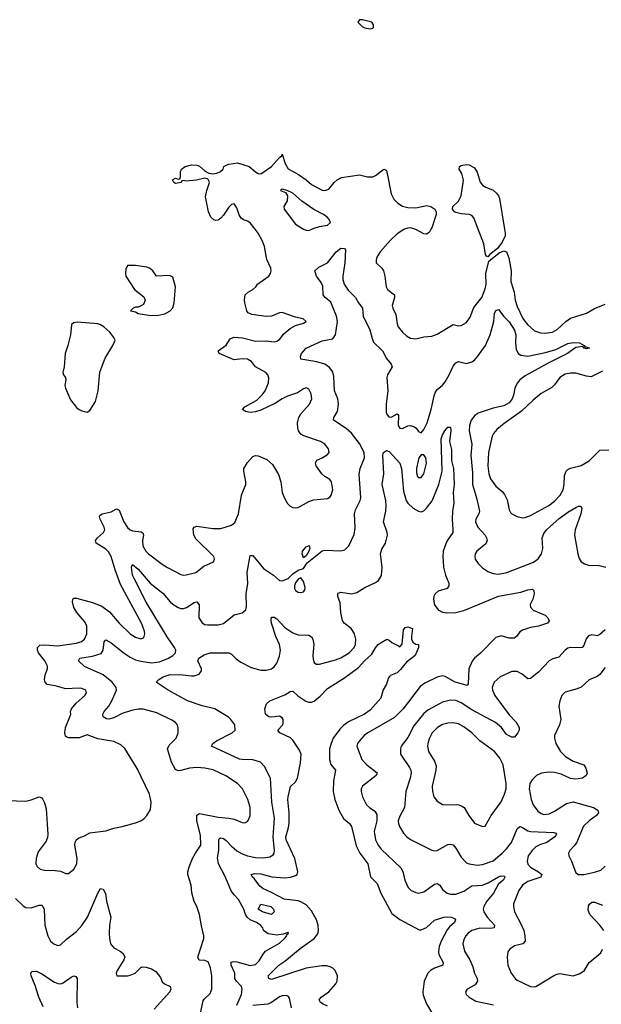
# Model space of a CAD drawing. Header units: inches. Extents: x 2001573 to 2220545, y 644482 to 846830.
# Tile 339 of 656: x 2061204 to 2065560, y 764197 to 771569. Entities that reach past the tile are written whole.
import ezdxf

# ---------------------------------------------------------------- set-up
doc = ezdxf.new("R2010")
doc.units = ezdxf.units.IN
doc.header["$MEASUREMENT"] = 0
doc.layers.add('C0766', color=7, linetype='Continuous')
doc.layers.add('C0767', color=7, linetype='Continuous')

msp = doc.modelspace()

# ---------------------------------------------------------------- linework, layer by layer
at = {"layer": 'C0766', "color": 5}
for points, elevation in [([(2061110, 765723.7), (2061250, 765719.5), (2061290, 765728.7), (2061350, 765750.4), (2061370, 765742), (2061374.9, 765734.9), (2061390, 765706.8), (2061401.6, 765661.6), (2061414.9, 765470), (2061412.9, 765447.1), (2061401.2, 765418.8), (2061342.3, 765337.7), (2061326, 765290), (2061324.7, 765250), (2061334.8, 765230), (2061358, 765210), (2061390, 765200.5), (2061470, 765200.4), (2061510, 765193), (2061550, 765177.3), (2061570, 765177.3), (2061609.3, 765210), (2061630.9, 765249.1), (2061633.5, 765290), (2061617.4, 765390), (2061619.6, 765410), (2061630, 765430.6), (2061650, 765444.9), (2061690, 765459.1), (2061730, 765482), (2061850, 765496.3), (2061910, 765516.3), (2061970, 765528), (2062070, 765556.3), (2062110, 765570.7), (2062134.2, 765585.8), (2062157.2, 765610), (2062183.2, 765656.8), (2062189.3, 765710), (2062176, 765770), (2062083.3, 765963.3), (2061990, 766112.7), (2061960.1, 766140.1), (2061910, 766164.5), (2061790, 766184.5), (2061710, 766214), (2061650, 766192.4), (2061570, 766193.7), (2061556.9, 766196.9), (2061545.8, 766205.8), (2061542, 766230), (2061547.8, 766270), (2061580.5, 766350), (2061585.6, 766370), (2061584.2, 766390), (2061592.8, 766410), (2061627, 766453), (2061692.6, 766510), (2061702.9, 766530), (2061699.5, 766550), (2061670, 766563), (2061645.4, 766565.4), (2061550, 766558.7), (2061470, 766582.5), (2061410, 766592.8), (2061394, 766610), (2061388.6, 766630), (2061394.7, 766665.3), (2061410.9, 766710), (2061410.9, 766730), (2061391.7, 766770), (2061345.6, 766830), (2061337.3, 766850), (2061336.3, 766870), (2061354.8, 766885.2), (2061391.8, 766888.2), (2061490, 766880.6), (2061630, 766901.4), (2061665.4, 766914.6), (2061690, 766932.2), (2061706.8, 766970), (2061705.7, 767030), (2061690, 767062.3), (2061630.7, 767130), (2061608.8, 767168.8), (2061600.3, 767210), (2061602.4, 767230), (2061610, 767237.6), (2061630, 767238.6), (2061750, 767206.3), (2061818.1, 767178.1), (2061875.3, 767135.3), (2061947.9, 767050), (2062030, 766970.3), (2062070, 766947.2), (2062110, 766934.9), (2062130, 766940.7), (2062137, 766950), (2062140.5, 766970), (2062137.4, 766990), (2062116.4, 767050), (2061959.4, 767339.4), (2061919.9, 767450), (2061890, 767551.1), (2061870, 767585.7), (2061850, 767605.1), (2061775.6, 767650), (2061771.2, 767670), (2061786, 767690), (2061830.5, 767729.5), (2061840.3, 767750), (2061836.8, 767770), (2061806.4, 767830), (2061800.5, 767850), (2061803.1, 767856.9), (2061822, 767870), (2061890, 767884.9), (2061930, 767907.2), (2061950, 767897.1), (2061984.6, 767810), (2062010, 767768.4), (2062030, 767749.4), (2062050, 767742.2), (2062114.4, 767734.4), (2062127, 767727), (2062132, 767710), (2062122.8, 767670), (2062124.9, 767630), (2062149.1, 767590), (2062167.7, 767570), (2062270, 767492.2), (2062310, 767467), (2062410, 767415.3), (2062430, 767410.3), (2062450, 767411.8), (2062524, 767430), (2062583.3, 767476.7), (2062655.3, 767510), (2062664, 767530), (2062659, 767550), (2062522, 767682), (2062506.9, 767710), (2062503.8, 767756.2), (2062511.4, 767768.6), (2062530, 767778.4), (2062650, 767758.5), (2062710, 767760.7), (2062790, 767784), (2062814.4, 767805.6), (2062842.7, 767870), (2062865.4, 768010), (2062896.3, 768090), (2062898.7, 768110), (2062881.6, 768190), (2062882.9, 768210), (2062910, 768254.8), (2062950, 768299.1), (2062970, 768307.3), (2062990, 768304.9), (2063055.1, 768275.1), (2063097.7, 768237.7), (2063143.4, 768163.4), (2063160.4, 768110), (2063168.9, 768030), (2063190, 767982.8), (2063210, 767948), (2063230, 767928), (2063250, 767918), (2063270, 767913.4), (2063290, 767918), (2063370, 767963.1), (2063404.8, 767975.2), (2063510, 767984.4), (2063530, 767998), (2063537.4, 768010), (2063548, 768050), (2063539.5, 768110), (2063526.2, 768126.2), (2063488.5, 768148.5), (2063466.6, 768170), (2063425.2, 768230), (2063419, 768250), (2063429.5, 768270.5), (2063470, 768287.7), (2063510, 768314.8), (2063520.9, 768330), (2063517.2, 768357.2), (2063489.3, 768390), (2063458, 768410), (2063332.9, 768452.9), (2063310, 768465.1), (2063291.2, 768490), (2063286, 768510), (2063285.1, 768550), (2063293.7, 768590), (2063310, 768618.4), (2063373.3, 768690), (2063391.6, 768730), (2063387.7, 768767.7), (2063370, 768804), (2063350, 768812.3), (2063330, 768804.5), (2063284.8, 768775.2), (2063210, 768750.7), (2063170, 768731.5), (2063120.8, 768699.2), (2063010, 768645), (2062970, 768632.3), (2062930, 768627.7), (2062895.3, 768635.3), (2062873.2, 768650), (2062889.2, 768670), (2062979, 768721), (2063020.6, 768759.4), (2063042.4, 768790), (2063066.3, 768850), (2063069, 768889), (2063062, 768910), (2063046.7, 768926.7), (2062969.8, 768969.8), (2062939.6, 769010), (2062910, 769028.2), (2062870, 769030.9), (2062810, 769023.5), (2062699, 769070), (2062689.2, 769090), (2062750, 769133.4), (2062781, 769179), (2062808.5, 769191.5), (2062873.1, 769186.9), (2062970, 769161.6), (2063050, 769165.8), (2063110, 769158.3), (2063130, 769161.1), (2063150, 769175.8), (2063183.4, 769216.6), (2063230, 769257.3), (2063270, 769278.9), (2063330, 769297.3), (2063349, 769310), (2063328, 769330), (2063270, 769342.6), (2063170, 769376.1), (2063150, 769374.4), (2063090, 769350.4), (2063050, 769346.9), (2062943, 769363), (2062915.4, 769375.4), (2062903.8, 769390), (2062891.1, 769448.9), (2062888.8, 769471.2), (2062893.1, 769510), (2062915.4, 769530), (2062951.2, 769550), (2062972.4, 769570), (2062984.2, 769590), (2063068.7, 769650), (2063081.5, 769670), (2063087.4, 769690), (2063085.1, 769710), (2063055, 769775), (2063037, 769870), (2063021.9, 769910), (2062990.3, 769970.3), (2062967.4, 770000)], 380), ([(2063330.7, 770000), (2063350, 769993.8), (2063370, 769991.5), (2063391.3, 770000)], 380), ([(2064085.8, 770000), (2064081.5, 769998.5), (2064030, 769965.3), (2063981, 769919), (2063903.6, 769830), (2063878.4, 769790), (2063873, 769770), (2063874, 769750), (2063915.5, 769710), (2063928.9, 769688.9), (2063938.9, 769650), (2063948.2, 769568.2), (2063959.5, 769550), (2064010.4, 769510), (2064011.8, 769490), (2063994.3, 769430), (2063998, 769410), (2064022.2, 769362.2), (2064031.3, 769291.3), (2064038.9, 769270), (2064070, 769228.5), (2064101.3, 769201.3), (2064130, 769184), (2064170, 769180.8), (2064230, 769194.9), (2064290, 769199.5), (2064330, 769214.9), (2064450, 769287.3), (2064490, 769277.1), (2064510, 769279.5), (2064550, 769301.3), (2064577.4, 769342.6), (2064606.1, 769413.9), (2064664.4, 769490), (2064690, 769554.8), (2064696.8, 769590), (2064695.1, 769670), (2064718, 769762), (2064795.9, 769824.1), (2064830, 769838.8), (2064850.6, 769830.6), (2064866.7, 769786.7), (2064885.8, 769690), (2064883.1, 769610), (2064907.5, 769530), (2064914.2, 769470), (2064930, 769420.9), (2064972.4, 769332.4), (2065007.3, 769287.3), (2065059.7, 769239.7), (2065103.8, 769223.8), (2065137.7, 769222.3), (2065195.1, 769230), (2065230, 769249.1), (2065295.4, 769310), (2065330, 769333.4), (2065450, 769373), (2065510, 769406), (2065590, 769439.5)], 380), ([(2064284.3, 770000), (2064270, 769975.6), (2064250, 769964), (2064230, 769964.8), (2064170, 769997.7), (2064162.5, 770000)], 380), ([(2064836.1, 770000), (2064841.2, 769970), (2064839.6, 769950), (2064816.6, 769903.4), (2064782.8, 769857.2), (2064724, 769810), (2064710, 769793.2), (2064699, 769799), (2064691.7, 769811.7), (2064680.7, 769890), (2064638.6, 770000)], 380), ([(2062559.1, 764130), (2062577.3, 764222.8), (2062584.7, 764235.3), (2062630, 764278), (2062643.5, 764310), (2062643.1, 764410), (2062634, 764470), (2062614.3, 764514.3), (2062590, 764524.5), (2062547.5, 764527.5), (2062539, 764550), (2062582, 764690), (2062584, 764710), (2062564.5, 764784.5), (2062549.4, 764870), (2062529.5, 764929.5), (2062510, 764968), (2062493.2, 765033.2), (2062489, 765090), (2062464, 765170), (2062464, 765190), (2062472.9, 765227.1), (2062497.2, 765290), (2062519.3, 765330), (2062561.6, 765390), (2062556.9, 765463.1), (2062529.9, 765570.1), (2062530, 765613.1), (2062550, 765624.7), (2062690, 765598.7), (2062770.9, 765590.9), (2062810, 765582.4), (2062870, 765557.6), (2062890, 765555.5), (2062912.6, 765567.4), (2062930.9, 765609.1), (2062929.8, 765670), (2062912, 765730), (2062872.4, 765810), (2062836.3, 765850), (2062748.5, 765908.5), (2062651.7, 765951.7), (2062590, 765966.5), (2062530, 765969.1), (2062475.1, 765964.9), (2062410, 765947), (2062390, 765945.7), (2062370, 765954.5), (2062340.6, 766010), (2062310.6, 766110), (2062322.2, 766137.8), (2062375.6, 766190), (2062391.5, 766230), (2062391.6, 766270), (2062385.6, 766290), (2062367, 766310), (2062344.1, 766324.1), (2062230, 766380.3), (2062128.1, 766408.1), (2062090, 766407.7), (2062042.2, 766397.8), (2061970, 766373.4), (2061910, 766342.7), (2061872, 766332), (2061854.8, 766334.8), (2061829.5, 766350), (2061826, 766370), (2061837.3, 766390), (2061870.9, 766429.1), (2061894.5, 766470), (2061928.4, 766550), (2061926, 766570), (2061895.2, 766610), (2061830, 766663.8), (2061690, 766726.6), (2061643.6, 766770), (2061655.1, 766790), (2061750, 766803.7), (2061815, 766825), (2061829.8, 766850), (2061836.4, 766910), (2061850, 766927), (2061890, 766904.7), (2061985.5, 766825.5), (2062030, 766795.5), (2062070, 766776.4), (2062110, 766765.6), (2062190, 766753.9), (2062250, 766760.3), (2062318.4, 766790), (2062351.9, 766810), (2062371.8, 766830), (2062373.2, 766850), (2062362.8, 766870), (2062309, 766949), (2062150, 767209), (2062058.6, 767390), (2062049.8, 767410.2), (2062041.3, 767470), (2062049.6, 767490.4), (2062090, 767456.5), (2062181.6, 767350), (2062275.9, 767275.9), (2062330, 767211.3), (2062350, 767193.7), (2062390, 767168.4), (2062410, 767161.6), (2062430, 767161.2), (2062452.6, 767167.4), (2062510, 767205.2), (2062531.1, 767211.1), (2062548.9, 767188.9), (2062546.7, 767090), (2062570, 767053.7), (2062590, 767041.5), (2062610, 767037.7), (2062690, 767038.7), (2062730, 767049.1), (2062810, 767113.4), (2062870, 767127.2), (2062896.4, 767150), (2062903.1, 767176.9), (2062900.7, 767270), (2062911.7, 767348.3), (2062906.4, 767430), (2062930, 767558.8), (2062950, 767556.4), (2063030, 767461.1), (2063104.9, 767410), (2063150, 767370.4), (2063170, 767368.2), (2063213.6, 767386.4), (2063250, 767419.7), (2063290, 767447.3), (2063330, 767461), (2063357.5, 767502.5), (2063468.3, 767591.7), (2063490, 767596.9), (2063610, 767592), (2063639.4, 767600.6), (2063669.8, 767630.2), (2063710, 767716), (2063715.7, 767764.3), (2063710.6, 767870), (2063719.5, 767900.5), (2063754.3, 767970), (2063758.3, 767990), (2063745.9, 768165.9), (2063754.5, 768210), (2063786.4, 768290), (2063784.4, 768330), (2063750, 768395.2), (2063690, 768472.6), (2063650, 768507.6), (2063554, 768570), (2063555.6, 768590), (2063584.8, 768635.2), (2063591.6, 768690), (2063586.2, 768730), (2063562.9, 768790), (2063556.8, 768896.8), (2063550, 768929.5), (2063542.7, 768942.7), (2063524.3, 768964.3), (2063489.9, 768989.9), (2063430, 769007.7), (2063310, 769027.3), (2063306.3, 769046.3), (2063313.6, 769070), (2063350, 769110.3), (2063470, 769166), (2063550, 769180.4), (2063569.8, 769210.2), (2063585.2, 769310), (2063576.9, 769350), (2063535.1, 769455.1), (2063491.1, 769490), (2063476.8, 769510), (2063473.9, 769573.9), (2063461, 769601), (2063426, 769650), (2063413.2, 769690), (2063443.3, 769716.7), (2063509.3, 769750), (2063575.1, 769830), (2063610, 769858), (2063636.2, 769856.2), (2063645.2, 769845.2), (2063638.9, 769750), (2063623.2, 769650), (2063624.6, 769624.6), (2063635.2, 769590), (2063664.4, 769544.4), (2063719.6, 769490), (2063740.9, 769450), (2063770.2, 769410.2), (2063776, 769350), (2063826.3, 769246.3), (2063842.6, 769182.6), (2063854.4, 769154.4), (2063920.9, 769090), (2063952, 769032), (2063986.4, 768990), (2063994.4, 768970), (2063959, 768910), (2063954.7, 768890), (2063960.6, 768790), (2063949.4, 768690), (2063949.4, 768630), (2063955.6, 768610), (2063970, 768593.4), (2063990, 768596.5), (2064030, 768617.6), (2064042, 768610), (2064038.9, 768530), (2064050, 768510.5), (2064070, 768508.9), (2064110, 768527.2), (2064131.5, 768531.5), (2064159.9, 768519.9), (2064173.4, 768510), (2064190, 768486), (2064210, 768476), (2064230, 768500.7), (2064254.6, 768550), (2064285.4, 768650), (2064307.2, 768752.8), (2064318.4, 768781.6), (2064330, 768799.6), (2064370, 768833.1), (2064390, 768857), (2064420.7, 768910), (2064450, 768974.9), (2064470, 769001.1), (2064490, 769008.9), (2064550, 768994.4), (2064590, 769006.5), (2064610, 769021.2), (2064636.1, 769050), (2064692.5, 769130), (2064728.1, 769210), (2064755.2, 769310), (2064759.2, 769370), (2064770, 769392.9), (2064790, 769399.5), (2064830, 769347), (2064870, 769307.4), (2064910, 769244.2), (2064919.8, 769210), (2064918.2, 769150), (2064922.5, 769102.5), (2064936.5, 769070), (2064957.5, 769057.5), (2065010.4, 769049.6), (2065143.1, 769076.9), (2065219.7, 769100.3), (2065310, 769145.2), (2065350, 769152.3), (2065398, 769150), (2065431.3, 769130), (2065438, 769118), (2065450, 769118.8), (2065470.7, 769110), (2065450, 769105.1), (2065430.5, 769109.5), (2065422, 769122), (2065370, 769116), (2065306, 769070), (2065162.4, 768997.6), (2064990, 768902), (2064950, 768872.9), (2064930, 768848.5), (2064911.7, 768810), (2064903.1, 768756.9), (2064893.5, 768730), (2064870, 768699.8), (2064830, 768678), (2064750, 768659.8), (2064637.4, 768622.6), (2064610, 768604.4), (2064585.4, 768570), (2064573, 768530), (2064570.2, 768490), (2064590.9, 768390), (2064583.7, 768310), (2064595.3, 768175.3), (2064594.8, 768090), (2064625.2, 767990), (2064648.2, 767890), (2064643.9, 767870), (2064620.2, 767830), (2064618, 767810), (2064636.5, 767770), (2064689.2, 767710), (2064700.2, 767690), (2064704.7, 767670), (2064694.3, 767645.7), (2064628.4, 767590), (2064615.8, 767570), (2064612.2, 767550), (2064616.5, 767530), (2064636.7, 767496.7), (2064670, 767464.6), (2064710, 767437.4), (2064750, 767422.3), (2064790, 767416.9), (2064852.3, 767430), (2065052.3, 767507.7), (2065086.9, 767533.1), (2065111.4, 767570), (2065121, 767610), (2065117.8, 767690), (2065130, 767723), (2065149.7, 767750), (2065245.3, 767834.7), (2065310, 767882.7), (2065370, 767917.6), (2065390, 767926), (2065405.8, 767925.8), (2065414, 767910), (2065407.7, 767870), (2065364.9, 767750), (2065358.5, 767710), (2065383.1, 767570), (2065394.6, 767534.6), (2065410.3, 767510.3), (2065434.7, 767494.7), (2065464.6, 767484.6), (2065542.9, 767482.9), (2065594, 767470)], 360), ([(2065570, 768937), (2065484.4, 768895.6), (2065450, 768899.8), (2065370, 768921.6), (2065330, 768922.3), (2065290, 768915.3), (2065250.1, 768889.9), (2065210, 768835.1), (2065190, 768815.3), (2065108.9, 768770), (2065050, 768721.6), (2064962.4, 768637.6), (2064833.2, 768546.8), (2064778.1, 768501.9), (2064752.9, 768470), (2064743.2, 768450), (2064716.4, 768330), (2064710.8, 768230), (2064717.9, 768170), (2064731.2, 768131.2), (2064770, 768077.7), (2064817.2, 768037.2), (2064835.2, 768015.2), (2064853.9, 767973.9), (2064870, 767898.8), (2064879.9, 767879.9), (2064890, 767868.7), (2064929.2, 767849.2), (2064970, 767840.3), (2064990, 767841.7), (2065030, 767856), (2065168, 767932), (2065210, 767963.6), (2065252, 768010), (2065273.8, 768050), (2065281.6, 768090), (2065284.6, 768155.4), (2065297.6, 768190), (2065310, 768202.4), (2065330, 768212.2), (2065408.4, 768231.6), (2065470, 768267), (2065550, 768345.5), (2065671.6, 768348.4)], 380), ([(2062830.8, 764190), (2062865.2, 764270), (2062870.9, 764310), (2062864.4, 764330), (2062827.1, 764370), (2062815.6, 764390), (2062814.2, 764430), (2062788.3, 764490), (2062786.5, 764513.5), (2062801.8, 764518.2), (2062830, 764515.9), (2062930, 764486.8), (2062970, 764496.3), (2062997.6, 764522.4), (2063026.6, 764573.4), (2063044.8, 764595.2), (2063150, 764655.8), (2063188.3, 764690), (2063204.7, 764710), (2063203.3, 764716.7), (2063217.2, 764730), (2063213.8, 764733.8), (2063178.3, 764721.7), (2063130, 764713.9), (2063066, 764726), (2063030.7, 764750), (2063023.9, 764770), (2063008.3, 764790), (2062977.1, 764810), (2062930, 764830.7), (2062906.4, 764850), (2062894.7, 764870), (2062881.7, 764910), (2062842.7, 764982.7), (2062810, 765016.3), (2062787.8, 765047.8), (2062740.2, 765160.2), (2062693.5, 765250), (2062685.6, 765294.4), (2062695.5, 765350), (2062695.8, 765430), (2062700.8, 765439.2), (2062710, 765444.2), (2062730, 765438.2), (2062750, 765424.2), (2062790, 765380.6), (2062830, 765346), (2062870, 765323.8), (2062910, 765308.6), (2062970, 765296), (2063030, 765295.2), (2063077.6, 765302.4), (2063103.1, 765316.9), (2063110.9, 765329.1), (2063112.1, 765347.9), (2063101.5, 765450), (2063112.6, 765590), (2063092.1, 765710), (2063081.1, 765890), (2063038.6, 765978.6), (2063006.6, 766010), (2062950, 766026.6), (2062870, 766029), (2062850, 766033.6), (2062640.9, 766130), (2062649.6, 766150), (2062677.4, 766170), (2062796, 766230), (2062817, 766250), (2062814, 766290), (2062786, 766330), (2062767.2, 766347.2), (2062665.1, 766410), (2062570, 766431.7), (2062459.6, 766470), (2062317, 766550), (2062226, 766610), (2062228.8, 766611.2), (2062246, 766630), (2062278.9, 766650), (2062330, 766667.7), (2062424.7, 766664.7), (2062490, 766655.8), (2062510, 766656.3), (2062547.6, 766670), (2062566.6, 766693.4), (2062565.8, 766710), (2062539, 766770), (2062546.3, 766790), (2062585.6, 766814.4), (2062630, 766829.4), (2062770, 766828.8), (2062790, 766818.7), (2062824.7, 766784.7), (2062859.2, 766759.2), (2062938.3, 766718.3), (2063010, 766698.8), (2063050, 766698.6), (2063090.7, 766709.3), (2063110, 766723.7), (2063130, 766752.4), (2063150, 766804.9), (2063156.3, 766850), (2063150.5, 766890), (2063123.4, 766950), (2063089.8, 767050), (2063086.8, 767073.2), (2063090, 767095.5), (2063110, 767096.5), (2063130, 767083.1), (2063190, 767017.6), (2063250, 766979.3), (2063290, 766963.6), (2063370, 766960.3), (2063388.9, 766948.9), (2063399.5, 766930), (2063407.2, 766890), (2063399.5, 766810), (2063401.7, 766781.7), (2063410, 766756), (2063424.9, 766744.9), (2063450, 766744.4), (2063570, 766777.3), (2063610, 766792.4), (2063672.4, 766830), (2063708.4, 766870), (2063719.2, 766890), (2063722.7, 766930), (2063710.9, 766970), (2063696.4, 766996.4), (2063685.4, 767010), (2063635.1, 767050), (2063620.9, 767070), (2063608.2, 767128.2), (2063602.9, 767202.9), (2063587.3, 767250), (2063586, 767270), (2063590, 767275.5), (2063610, 767282), (2063690, 767271.2), (2063730, 767281.2), (2063790, 767318.2), (2063870, 767354.2), (2063890.9, 767370), (2063912.9, 767407.1), (2063917.5, 767470), (2063905.3, 767570), (2063916, 767604), (2063942.6, 767650), (2063958.3, 767710), (2063956.4, 767730), (2063928.3, 767810), (2063947.1, 767890), (2063949, 767930), (2063945.8, 767970), (2063918, 768090), (2063931.3, 768170), (2063924.4, 768310), (2063928.1, 768330), (2063950, 768344.2), (2063970, 768335.8), (2064050, 768248), (2064062.9, 768210), (2064078.9, 768038.9), (2064098.3, 767970), (2064110.2, 767950), (2064150, 767912.5), (2064190, 767888.4), (2064210, 767884.5), (2064230, 767892), (2064250, 767911), (2064292.6, 767967.4), (2064343.9, 768090), (2064368.6, 768190), (2064360.9, 768430), (2064370, 768462), (2064388.8, 768491.2), (2064410, 768517.3), (2064430, 768518.8), (2064433.1, 768493.1), (2064423.1, 768410), (2064437.1, 768350), (2064438.9, 768270), (2064452.4, 768210), (2064456.8, 768090), (2064451, 768030), (2064456.5, 767950), (2064446.2, 767890), (2064444.2, 767830), (2064449, 767750), (2064447.4, 767730), (2064407.1, 767672.9), (2064394.5, 767645.5), (2064376.8, 767590), (2064372, 767550), (2064379.1, 767470), (2064392.7, 767410), (2064417, 767350), (2064418.4, 767330), (2064406.8, 767310), (2064338.8, 767290), (2064315.8, 767270), (2064306.7, 767250), (2064304, 767230), (2064310, 767187.3), (2064339.1, 767150), (2064370, 767134), (2064410, 767127.2), (2064470, 767131.6), (2064530, 767146.7), (2064790, 767253.2), (2064957.3, 767282.7), (2065010, 767299.3), (2065044.7, 767304.7), (2065054.8, 767294.8), (2065057.3, 767270), (2065047.3, 767230), (2065028.4, 767191.6), (2065030.4, 767170), (2065050, 767147.4), (2065140.5, 767110), (2065160.4, 767090), (2065170.5, 767069.5), (2065158, 767050), (2065090, 767028.4), (2065030, 767017.3), (2064970, 766998.9), (2064950, 766986.2), (2064927.2, 766952.8), (2064910, 766938.7), (2064870, 766939.6), (2064810, 766955.2), (2064770, 766943.1), (2064654.2, 766825.8), (2064610.2, 766789.8), (2064592.3, 766767.7), (2064567.7, 766710), (2064563.7, 766596.3), (2064555.5, 766584.5), (2064466, 766610), (2064390, 766652.9), (2064370, 766657.3), (2064330, 766647.1), (2064238.2, 766601.8), (2064203.6, 766576.4), (2064076.3, 766410), (2064010, 766345), (2063810.4, 766230), (2063784.4, 766210), (2063748, 766170), (2063733.4, 766150), (2063728, 766130), (2063766.7, 766030), (2063803.1, 765990), (2063880.4, 765930), (2063873, 765910), (2063772.4, 765830), (2063762.6, 765810), (2063761.7, 765790), (2063771.7, 765750), (2063801.7, 765690), (2063823.1, 765670), (2063864.1, 765644.1), (2063879.2, 765619.2), (2063878.4, 765570), (2063858.6, 765490), (2063869.3, 765430), (2063889, 765389), (2063910, 765359), (2064059, 765219), (2064072.7, 765192.7), (2064087.4, 765127.4), (2064112.6, 765072.6), (2064136.3, 765050), (2064170, 765033.7), (2064190, 765028.9), (2064230, 765039.6), (2064310, 765097.8), (2064330, 765102), (2064350, 765090.5), (2064370, 765057.1), (2064404.9, 765030), (2064430, 765020.9), (2064470, 765020.8), (2064530, 765044.5), (2064590, 765084.5), (2064670.4, 765089.6), (2064713.1, 765106.9), (2064790, 765152.7), (2064810, 765159.6), (2064835.6, 765155.6), (2064838.4, 765150), (2064827, 765130), (2064786.4, 765093.6), (2064753, 765030), (2064701.7, 764970), (2064679.2, 764930), (2064674.9, 764910), (2064680.2, 764890), (2064706.3, 764850), (2064758.9, 764790), (2064757.3, 764770), (2064730, 764765.2), (2064650, 764766.7), (2064590.3, 764750), (2064563.2, 764730), (2064546, 764710), (2064530, 764682), (2064523.5, 764650), (2064534.9, 764594.9), (2064576.2, 764530), (2064598, 764478), (2064611.1, 764430), (2064630.2, 764390), (2064634, 764370), (2064615.9, 764344.1), (2064554.8, 764310), (2064542.8, 764290), (2064547.3, 764270), (2064570.6, 764250), (2064620.4, 764220.4), (2064752.4, 764192.4)], 340), ([(2063510, 764183), (2063477.9, 764197.9), (2063456.4, 764210), (2063447.3, 764230), (2063462.7, 764250), (2063519.4, 764290), (2063572.9, 764350), (2063581, 764370), (2063583.2, 764410), (2063567, 764450), (2063550, 764467), (2063530, 764477.5), (2063504.2, 764484.2), (2063466, 764486), (2063350, 764466.9), (2063090, 764383.8), (2063069.8, 764389.8), (2063064, 764410), (2063145.3, 764490), (2063190, 764520.9), (2063304.8, 764615.2), (2063408.9, 764690), (2063436, 764724), (2063443, 764750), (2063438.3, 764790), (2063426.7, 764830), (2063390, 764896.7), (2063350, 764941.1), (2063310, 764965.8), (2063290, 764972.7), (2063185.2, 764985.2), (2063090, 765035.7), (2063024.6, 765064.6), (2063001.9, 765081.9), (2062960.2, 765140.2), (2062948.2, 765150), (2062938, 765170), (2062964.1, 765175.9), (2063010, 765175), (2063092.5, 765152.5), (2063190, 765145.5), (2063232.3, 765150), (2063270, 765160.5), (2063281.1, 765170), (2063287.1, 765190), (2063264.5, 765290), (2063199.2, 765430), (2063196, 765450), (2063215.2, 765510), (2063221.7, 765550), (2063222.4, 765630), (2063212.6, 765730), (2063215.3, 765750), (2063231.7, 765828.3), (2063270, 765862.3), (2063283.4, 765890), (2063306.2, 766006.2), (2063311.4, 766071.4), (2063299.8, 766099.8), (2063250, 766175.8), (2063231.9, 766191.9), (2063152.3, 766230), (2063142, 766242), (2063138, 766250), (2063172.1, 766287.9), (2063178.2, 766301.8), (2063176.9, 766330), (2063170, 766342), (2063150, 766354), (2063093.3, 766346.7), (2063068.7, 766350), (2063044, 766370), (2063040.9, 766410), (2063051.9, 766448.1), (2063077.2, 766470), (2063190, 766515), (2063230, 766540.4), (2063250, 766543), (2063286, 766506), (2063347, 766467), (2063370, 766459.3), (2063390, 766458.6), (2063410, 766466.3), (2063455.3, 766504.7), (2063510, 766560.8), (2063637.7, 766642.3), (2063740.3, 766719.7), (2063787.2, 766770), (2063841.7, 766818.3), (2063870, 766865.3), (2063890, 766890.3), (2063910, 766906.4), (2063954, 766930), (2063970, 766924.7), (2063990, 766906), (2064042, 766882), (2064050, 766874), (2064067.3, 766892.7), (2064078.9, 767001.1), (2064090, 767018.8), (2064110, 767023), (2064146.8, 767010), (2064137.6, 766950), (2064139.3, 766930), (2064148.5, 766908.5), (2064170, 766894.8), (2064190.8, 766890), (2064190.7, 766870), (2064166.4, 766810), (2064100.4, 766759.6), (2064056.1, 766703.9), (2064030, 766679.7), (2063981.1, 766658.9), (2063970.5, 766649.5), (2063962.5, 766637.5), (2063950, 766595.3), (2063927, 766553), (2063908.2, 766490), (2063830, 766398.7), (2063786, 766370), (2063667, 766313), (2063631.9, 766288.1), (2063602, 766258), (2063552.8, 766190), (2063536, 766150), (2063524.8, 766110), (2063523.5, 766030), (2063533.4, 765993.4), (2063568.7, 765950), (2063553.4, 765870), (2063551.3, 765790), (2063563.9, 765730), (2063593.7, 765650), (2063629.6, 765589.6), (2063672.9, 765550), (2063688.1, 765528.1), (2063724.8, 765384.8), (2063750.2, 765330), (2063810.2, 765250), (2063831, 765151), (2063881.5, 765101.5), (2063907.8, 765030), (2063990, 764876), (2064050, 764832.3), (2064195.6, 764755.6), (2064210, 764754.9), (2064250, 764771.7), (2064310, 764827.8), (2064381.2, 764850), (2064410, 764853.2), (2064438, 764850), (2064459.5, 764839.5), (2064467.7, 764830), (2064461.6, 764810), (2064422.1, 764777.9), (2064405.4, 764754.6), (2064361.3, 764670), (2064346.2, 764630), (2064339.7, 764590), (2064343.5, 764570), (2064374.7, 764510), (2064373.7, 764490), (2064310, 764467.9), (2064280.3, 764450), (2064259.6, 764430), (2064233.2, 764370), (2064223.5, 764290), (2064226.3, 764266.3), (2064250, 764201.6), (2064290, 764134)], 320), ([(2065590, 767002.3), (2065550, 766966), (2065530, 766955.3), (2065490, 766963.1), (2065464, 766956), (2065446, 766934), (2065430, 766883.7), (2065416.3, 766870), (2065393.7, 766866.3), (2065330.2, 766869.8), (2065310, 766863.5), (2065290.2, 766849.8), (2065243.1, 766796.9), (2065197.3, 766782.7), (2065170, 766767.8), (2065090, 766684.2), (2065030, 766636.9), (2065010, 766634), (2064966.6, 766670), (2064930, 766689.6), (2064890, 766689.6), (2064803.8, 766650), (2064757.6, 766610), (2064742.6, 766570), (2064745.7, 766550), (2064763.6, 766510), (2064870, 766364), (2064921.7, 766310), (2064944.2, 766270), (2064943.7, 766250), (2064935.8, 766230), (2064910, 766198), (2064890, 766196.9), (2064850, 766216.9), (2064812.3, 766270), (2064768.3, 766308.3), (2064590, 766401.1), (2064510, 766455.4), (2064470, 766472.2), (2064430, 766473.8), (2064370, 766459.4), (2064259.8, 766400.2), (2064230, 766375.8), (2064156.7, 766283.3), (2064110, 766194.7), (2064061.1, 766130), (2064054.9, 766110), (2064057, 766070), (2064123.6, 765970), (2064132.7, 765950), (2064135.2, 765930), (2064129.2, 765890), (2064097.2, 765790), (2064085.8, 765670), (2064050, 765605.1), (2064039.6, 765570), (2064040.9, 765550), (2064049.1, 765529.1), (2064079.2, 765479.2), (2064103.1, 765450), (2064130.2, 765430.2), (2064290, 765350.3), (2064310, 765346.3), (2064330, 765348.9), (2064410, 765392.9), (2064430, 765396.9), (2064450, 765390.3), (2064470, 765366.7), (2064510, 765298.9), (2064550, 765256), (2064570, 765248.1), (2064630, 765239.7), (2064670, 765243.8), (2064750, 765272.7), (2064818.7, 765330), (2064850, 765360.3), (2064886.4, 765410), (2064929.2, 765510.8), (2064950, 765528.8), (2064970, 765522), (2065010, 765496.3), (2065030, 765490.1), (2065204.9, 765484.9), (2065219.7, 765479.7), (2065225.7, 765470), (2065211.1, 765450), (2065151.3, 765410), (2065105.6, 765394.4), (2065070, 765375.4), (2065042.1, 765350), (2065013, 765310), (2065004.1, 765270), (2065010, 765246), (2065030, 765224.1), (2065090.4, 765190), (2065115.8, 765170), (2065108.4, 765150), (2065010, 765115.6), (2064970.2, 765090), (2064942.2, 765050), (2064903.6, 764950), (2064901.3, 764930), (2064909.2, 764890), (2064963.2, 764790), (2064978.9, 764750), (2064988.4, 764710), (2064990.2, 764670), (2064973, 764650), (2064910, 764635.6), (2064871.7, 764608.3), (2064860.5, 764590), (2064854, 764550), (2064859.5, 764490), (2064884.4, 764430), (2064915.5, 764390), (2064930, 764378.4), (2065030, 764330.5), (2065050, 764328.2), (2065070, 764330.4), (2065210, 764416), (2065230, 764424.2), (2065250, 764427), (2065350, 764410.4), (2065395.2, 764424.8), (2065431.1, 764448.9), (2065470, 764510.4), (2065556.2, 764583.8), (2065570, 764610.7)], 360), ([(2065590, 766718.4), (2065550, 766667.6), (2065527.9, 766652.1), (2065470, 766626.9), (2065410, 766572.4), (2065380.4, 766559.6), (2065290, 766533.6), (2065265.3, 766510), (2065250.3, 766470), (2065243.1, 766430), (2065256, 766330), (2065246, 766290), (2065210.3, 766210), (2065210.3, 766190), (2065220.3, 766150), (2065254.6, 766090), (2065292.4, 766052.4), (2065350, 766018.3), (2065430.3, 765990.3), (2065445.1, 765965.1), (2065453.1, 765926.9), (2065445.5, 765910), (2065418.8, 765890), (2065370, 765883.1), (2065330, 765888.7), (2065259.6, 765919.6), (2065210, 765933.7), (2065164.7, 765935.3), (2065112.6, 765927.4), (2065074.4, 765910), (2065042, 765878), (2065024.2, 765850), (2065018.9, 765810), (2065033.8, 765730), (2065049.1, 765690), (2065083.9, 765643.9), (2065110, 765625.5), (2065130, 765619.6), (2065170, 765624.4), (2065210, 765643.6), (2065299.5, 765700.5), (2065350, 765713.8), (2065502, 765670), (2065534.4, 765650), (2065539.5, 765630), (2065524.9, 765610), (2065470, 765572.1), (2065426.7, 765530), (2065373.3, 765406.7), (2065357.1, 765382.9), (2065324.4, 765350), (2065314.4, 765330), (2065315.8, 765310), (2065336.5, 765270), (2065370, 765182.8), (2065390.4, 765170.4), (2065428.5, 765168.5), (2065510, 765185.7), (2065557.1, 765202.9), (2065590, 765230.7)], 380), ([(2061171.5, 764990), (2061230, 764934.3), (2061250, 764923.2), (2061290, 764919.7), (2061350, 764939.6), (2061370, 764939.5), (2061375.1, 764935.1), (2061386.9, 764906.9), (2061392.9, 764790), (2061414, 764710), (2061434, 764670), (2061458.8, 764650), (2061490, 764638), (2061510, 764642), (2061555.5, 764684.5), (2061630, 764741.7), (2061670, 764786.3), (2061710.4, 764849.6), (2061790, 765030.7), (2061810, 765064), (2061830, 765058.8), (2061846.3, 765026.3), (2061854.4, 764970), (2061885.2, 764850), (2061875.6, 764790), (2061874.3, 764730), (2061876.5, 764690), (2061884.9, 764650), (2061910, 764621.3), (2061955.9, 764595.9), (2061977.7, 764577.8), (2061990.5, 764550), (2061984.9, 764530), (2061934, 764450), (2061926, 764430), (2061931.6, 764411.6), (2062010, 764410.4), (2062030, 764414.9), (2062069.3, 764430), (2062110, 764474), (2062122, 764478), (2062150, 764476), (2062190, 764463.7), (2062222.2, 764442.2), (2062257.8, 764397.8), (2062270, 764365.5), (2062287.7, 764350), (2062330.4, 764330), (2062335.2, 764310), (2062327.2, 764290), (2062210, 764159.8)], 360), ([(2065579.8, 764750), (2065549.8, 764790), (2065474.2, 764870), (2065462, 764902), (2065465.2, 764934.8), (2065471.9, 764948.1), (2065490, 764962), (2065510, 764960.9), (2065570, 764940.7)], 360), ([(2061379, 764179), (2061348.1, 764250), (2061319, 764339), (2061289.6, 764410), (2061286.6, 764430), (2061287, 764433), (2061297.2, 764442.8), (2061330, 764444.4), (2061370, 764425.3), (2061463.4, 764363.4), (2061490, 764353.4), (2061510, 764351.8), (2061530, 764357), (2061590, 764401.6), (2061610, 764410.4), (2061625.2, 764405.2), (2061633.7, 764390), (2061632.1, 764210), (2061636.5, 764170)], 340), ([(2063238.9, 764170), (2063223.8, 764243.8), (2063216, 764256), (2063203, 764263), (2063170, 764261.7), (2063150, 764253.3), (2063089.5, 764210.5), (2063061.3, 764198.7), (2062950, 764188.4)], 340)]:
    msp.add_lwpolyline(points, dxfattribs=dict(at, elevation=elevation))
for points, elevation in [([(2062070, 769729.3), (2062012, 769728), (2061999.6, 769700.4), (2061996, 769670), (2061998.8, 769650), (2062062.8, 769550), (2062134.4, 769494.4), (2062144.7, 769470), (2062130, 769438), (2062090, 769418), (2062070, 769418), (2062054, 769410), (2062034, 769390), (2062070, 769381), (2062091.3, 769370), (2062186.1, 769353.9), (2062243.5, 769356.5), (2062290, 769366), (2062330, 769390.6), (2062350, 769410.7), (2062360.4, 769450), (2062369.6, 769570), (2062350, 769641.2), (2062325.4, 769654.6), (2062228.9, 769648.9), (2062202, 769690), (2062175.3, 769710), (2062156.6, 769716.6)], 420), ([(2061634.5, 769305.5), (2061610, 769298.9), (2061592.5, 769287.5), (2061584.2, 769210), (2061564.2, 769130), (2061543.1, 769070), (2061536.3, 768970), (2061527.9, 768927.9), (2061530.9, 768910.9), (2061546, 768890), (2061550, 768874), (2061542.8, 768830), (2061547.3, 768810), (2061584.1, 768724.1), (2061630, 768664.7), (2061650, 768651), (2061670, 768641), (2061710, 768631.3), (2061730, 768642), (2061772.3, 768710), (2061791.6, 768790), (2061805.1, 768930), (2061818.4, 768970), (2061844.4, 769035.6), (2061900.9, 769130), (2061919, 769170), (2061909.2, 769190), (2061878, 769230), (2061834, 769270), (2061810, 769284), (2061790, 769291.1)], 420), ([(2064210, 768312), (2064192.2, 768290), (2064176.9, 768210), (2064175.8, 768175.8), (2064183.1, 768150), (2064190, 768141.6), (2064210, 768142.4), (2064231.8, 768170), (2064249.7, 768249.7), (2064244.7, 768290), (2064230, 768311.8)], 360), ([(2063330, 767541.2), (2063318.4, 767570), (2063322.4, 767590), (2063350, 767622.4), (2063371.8, 767631.8), (2063377, 767610), (2063370.2, 767589.8), (2063350, 767556)], 360), ([(2063310, 767389.2), (2063290, 767379.3), (2063270, 767352), (2063262.6, 767330), (2063262.4, 767310), (2063270, 767294.8), (2063290, 767283.8), (2063310, 767281.6), (2063330, 767285.5), (2063340.7, 767299.3), (2063343.2, 767316.8), (2063330, 767364)], 360), ([(2064450, 766304.1), (2064410, 766301.8), (2064370, 766292.8), (2064333.7, 766270), (2064293.1, 766230), (2064270, 766184.5), (2064260.2, 766150), (2064257.8, 766130), (2064266.9, 766090), (2064310, 766017.1), (2064322.2, 765982.2), (2064321.6, 765950), (2064293.1, 765830), (2064294.9, 765790), (2064305.3, 765750), (2064330, 765718), (2064370, 765694.4), (2064390.3, 765690.3), (2064474.1, 765694.1), (2064491.9, 765691.9), (2064519.3, 765679.3), (2064531.7, 765670), (2064567.2, 765610), (2064610, 765553.4), (2064670, 765528), (2064690, 765531), (2064734.7, 765610), (2064810, 765713), (2064835.8, 765770), (2064846.3, 765810), (2064848.2, 765850), (2064824.4, 765990), (2064799.3, 766039.3), (2064761.3, 766090), (2064650, 766169.7), (2064591.2, 766230), (2064530, 766275.8), (2064490, 766296.2)], 380), ([(2063090, 764869.8), (2063022, 764890), (2062990, 764909.5), (2063010, 764946.8), (2063086, 764930), (2063106, 764910), (2063110.8, 764890)], 320)]:
    msp.add_lwpolyline(points, close=True, dxfattribs=dict(at, elevation=elevation))
at = {"layer": 'C0767', "color": 5, "elevation": 420}
msp.add_lwpolyline([(2063770.8, 771569.2), (2063750, 771568.7), (2063736, 771550), (2063770, 771518.8), (2063790, 771507.3), (2063830, 771501), (2063850, 771506), (2063854, 771510), (2063854, 771530), (2063842, 771550)], close=True, dxfattribs=at)
at = {"layer": 'C0767', "color": 5, "elevation": 380}
for points in [[(2062967.4, 770000), (2062930, 770048.4), (2062910, 770060.5), (2062879, 770070), (2062863.3, 770083.3), (2062848.1, 770108.1), (2062830, 770161.2), (2062810, 770189.4), (2062790, 770185.1), (2062770, 770166), (2062730, 770105.6), (2062710, 770082.4), (2062690, 770067.8), (2062670, 770065.6), (2062659, 770070), (2062635.1, 770090), (2062618.4, 770130), (2062596.5, 770243.5), (2062606, 770290), (2062625.6, 770350), (2062618, 770370), (2062610, 770378), (2062590, 770382.4), (2062528.2, 770368.2), (2062450, 770359), (2062430, 770366), (2062418, 770362), (2062414, 770350), (2062370, 770342), (2062358, 770350), (2062348, 770370), (2062370, 770382), (2062390, 770374), (2062402, 770378), (2062408, 770392), (2062409, 770430), (2062415.3, 770450), (2062442, 770470), (2062490, 770482), (2062530, 770479.6), (2062550, 770472.7), (2062594.1, 770434.1), (2062620.6, 770420.6), (2062650, 770414.9), (2062679.8, 770420.2), (2062707.5, 770432.5), (2062727.3, 770450), (2062733.3, 770470), (2062750, 770479.2), (2062770, 770486.7), (2062836.3, 770496.3), (2062921.3, 770470), (2062970, 770429), (2062990, 770418.7), (2063010, 770415.5), (2063089.6, 770470), (2063150, 770538), (2063166, 770550), (2063170, 770562), (2063191.5, 770491.5), (2063213.4, 770453.4), (2063290.8, 770410), (2063350, 770370.4), (2063390, 770336.4), (2063470, 770293.4), (2063490, 770290.7), (2063518.6, 770301.4), (2063558, 770350), (2063582, 770370), (2063612.9, 770387.1), (2063750, 770407.2), (2063810, 770392), (2063850, 770392.7), (2063870, 770402.3), (2063930, 770448.9), (2063944, 770444), (2063950, 770439.3), (2063956.4, 770416.4), (2063986.2, 770266.2), (2064005.9, 770225.9), (2064035, 770195), (2064070, 770173.8), (2064110, 770163.2), (2064170, 770160.2), (2064250, 770176.9), (2064282.8, 770170), (2064313.4, 770150), (2064323.8, 770130), (2064323.1, 770110), (2064290.5, 770010.5), (2064284.3, 770000)], [(2064638.6, 770000), (2064605.8, 770085.8), (2064590, 770103.5), (2064570, 770111.1), (2064510, 770115.1), (2064470, 770125.6), (2064461.2, 770130), (2064446, 770150), (2064449.2, 770170), (2064490, 770210.4), (2064509.8, 770250.2), (2064528.9, 770368.9), (2064516.6, 770416.6), (2064496.2, 770450), (2064498, 770470), (2064510, 770478.4), (2064550, 770483.8), (2064570, 770481.6), (2064610, 770460.5), (2064630, 770426.8), (2064653.9, 770353.9), (2064670, 770330.3), (2064694.4, 770314.4), (2064750, 770293.1), (2064775.4, 770270), (2064790.1, 770250), (2064797.7, 770230), (2064836.1, 770000)], [(2063391.3, 770000), (2063410, 770007.4), (2063450, 770021.2), (2063510, 770031.3), (2063530.6, 770050), (2063523.4, 770070), (2063506.8, 770090), (2063479, 770110), (2063407.9, 770147.9), (2063318, 770210), (2063250, 770269.7), (2063208, 770290), (2063170, 770301.2), (2063163, 770297), (2063156, 770290), (2063195.3, 770275.3), (2063208.4, 770250), (2063207, 770213), (2063183, 770170), (2063185.7, 770150), (2063270, 770037.7), (2063330, 770000.2), (2063330.7, 770000)], [(2064162.5, 770000), (2064130, 770009.8), (2064110, 770008.6), (2064085.8, 770000)]]:
    msp.add_lwpolyline(points, dxfattribs=at)

doc.saveas('drawing.dxf')
